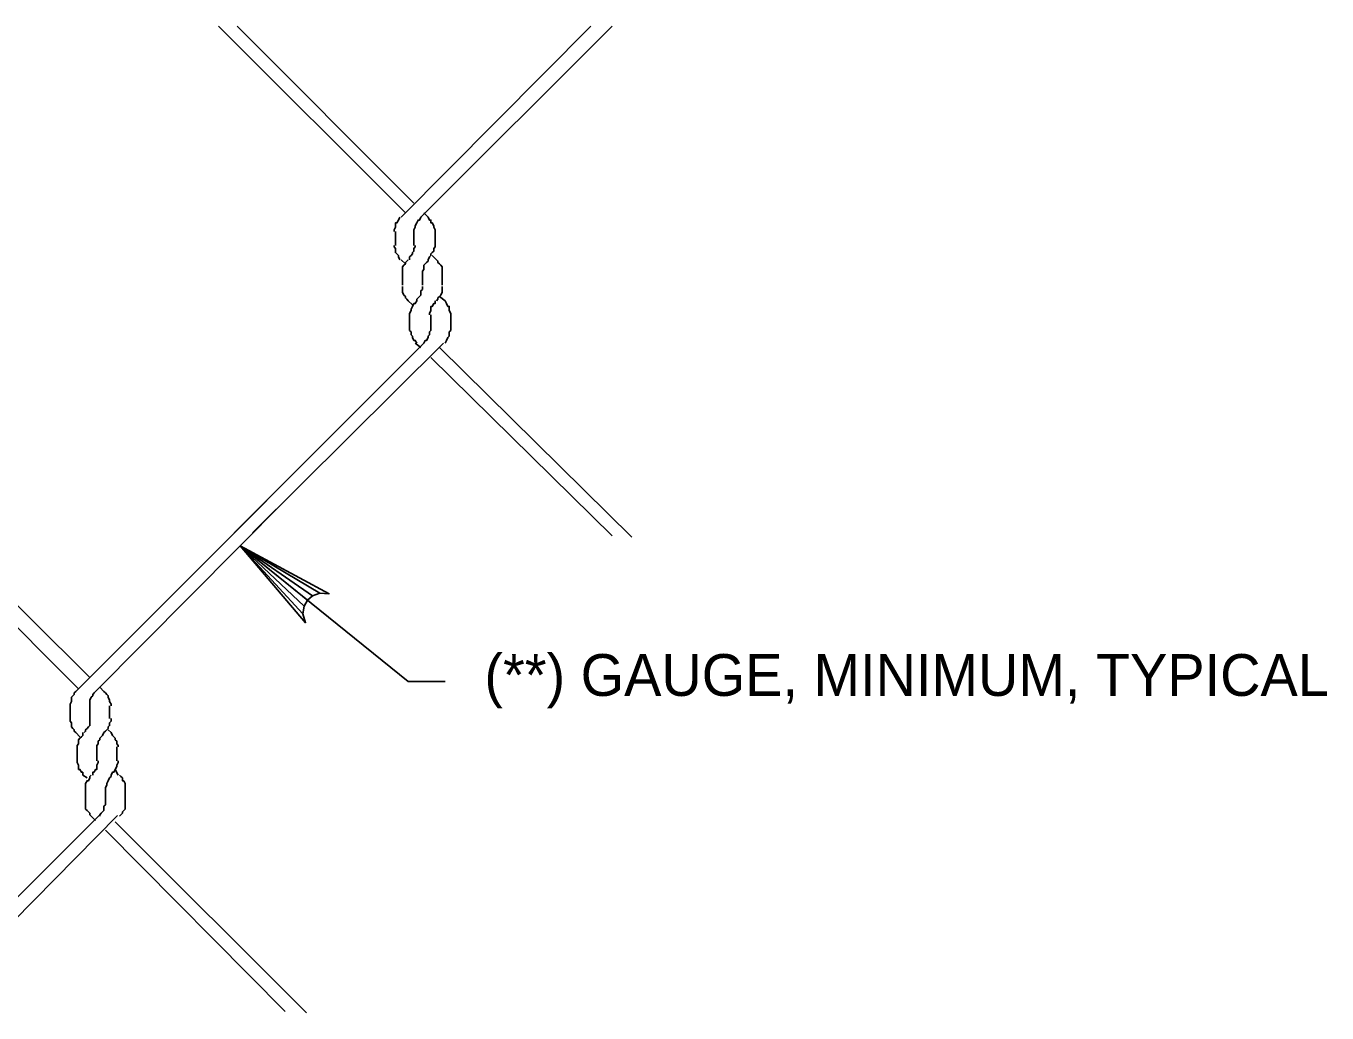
# Model space of a CAD drawing. Extents: x 3 to 3592, y -602 to 1171.
# Drawn here: x 212.6 to 306, y 113 to 183.8 of the extents above; entities that cross this region are included whole.
import ezdxf

# ---------------------------------------------------------------- set-up
doc = ezdxf.new("R2010")
doc.units = 0
for name, color, linetype in [('2', 7, 'Continuous'), ('3', 7, 'Continuous'), ('P', 7, 'Continuous')]:
    doc.layers.add(name, color=color, linetype=linetype)

msp = doc.modelspace()

# ---------------------------------------------------------------- linework, layer by layer
at = {"layer": '2'}
msp.add_lwpolyline([(227.989, 146.529), (234.379, 143.094), (233.712, 143.143), (227.989, 146.529), (233.191, 142.948), (232.827, 142.627), (227.989, 146.529), (232.591, 142.204), (232.511, 141.654), (227.989, 146.529), (232.7, 141.013), (232.511, 141.654), (232.591, 142.204), (232.827, 142.627), (233.191, 142.948), (233.712, 143.143)], dxfattribs=at)
at = {"layer": 'P'}
for points in [[(239.865, 170.418), (226.453, 183.829)], [(240.474, 171.129), (227.774, 183.829)], [(239.56, 170.113), (253.174, 183.829)], [(240.982, 170.113), (254.698, 183.829)], [(239.458, 170.113), (239.357, 169.91), (239.357, 169.91), (239.255, 169.707), (239.153, 169.707), (239.153, 169.504), (239.153, 169.402), (239.052, 169.199), (239.052, 169.097)], [(240.982, 170.113), (240.881, 169.91), (240.779, 169.91), (240.677, 169.707), (240.677, 169.707), (240.576, 169.504), (240.576, 169.402), (240.474, 169.199), (240.474, 169.097)], [(241.49, 170.113), (241.185, 170.418)], [(241.998, 169.097), (241.998, 169.199), (241.897, 169.402), (241.897, 169.504), (241.795, 169.707), (241.693, 169.707), (241.693, 169.91), (241.592, 169.91), (241.49, 170.113)], [(239.153, 168.284), (239.153, 169.097)], [(240.474, 168.284), (240.474, 169.097)], [(240.474, 168.284), (240.474, 169.097)], [(241.998, 168.284), (241.998, 169.097)], [(239.153, 168.894), (239.153, 168.081)], [(240.474, 168.894), (240.474, 168.081)], [(240.474, 168.894), (240.474, 168.081)], [(241.998, 168.894), (241.998, 168.081)], [(239.052, 168.081), (239.052, 167.98), (239.153, 167.878), (239.153, 167.675), (239.153, 167.573), (239.255, 167.472), (239.357, 167.37), (239.357, 167.268), (239.458, 167.065)], [(240.169, 167.065), (240.169, 167.268), (240.271, 167.37), (240.373, 167.472), (240.373, 167.573), (240.474, 167.675), (240.474, 167.878), (240.576, 167.98), (240.576, 168.081)], [(241.49, 167.065), (241.592, 167.268), (241.693, 167.37), (241.693, 167.472), (241.795, 167.573), (241.897, 167.675), (241.897, 167.878), (241.998, 167.98), (241.998, 168.081)], [(242.1, 167.065), (241.795, 167.37)], [(239.56, 167.065), (239.865, 166.76)], [(240.068, 167.065), (239.966, 166.964), (239.865, 166.862), (239.865, 166.76), (239.763, 166.659), (239.661, 166.557), (239.661, 166.354), (239.661, 166.252), (239.661, 166.049)], [(241.49, 167.065), (241.49, 166.964), (241.389, 166.862), (241.287, 166.76), (241.185, 166.659), (241.185, 166.557), (241.185, 166.354), (241.084, 166.252), (241.084, 166.049)], [(242.506, 166.049), (242.506, 166.252), (242.506, 166.354), (242.506, 166.557), (242.405, 166.659), (242.303, 166.76), (242.201, 166.862), (242.201, 166.964), (242.1, 167.065)], [(239.661, 165.236), (239.661, 166.049)], [(239.661, 166.049), (239.661, 165.236)], [(241.084, 165.236), (241.084, 166.049)], [(241.084, 165.236), (241.084, 166.049)], [(241.084, 166.049), (241.084, 165.236)], [(241.084, 166.049), (241.084, 165.236)], [(242.506, 165.236), (242.506, 166.049)], [(242.506, 166.049), (242.506, 165.236)], [(239.661, 165.135), (239.661, 164.932), (239.661, 164.83), (239.661, 164.728), (239.763, 164.525), (239.865, 164.424), (239.865, 164.322), (239.966, 164.22), (240.068, 164.119)], [(240.677, 164.119), (240.677, 164.22), (240.779, 164.322), (240.881, 164.424), (240.982, 164.525), (240.982, 164.728), (240.982, 164.83), (241.084, 164.932), (241.084, 165.135)], [(242.1, 164.119), (242.201, 164.22), (242.201, 164.322), (242.303, 164.424), (242.405, 164.525), (242.506, 164.728), (242.506, 164.83), (242.506, 164.932), (242.506, 165.135)], [(242.709, 164.119), (242.303, 164.424)], [(240.068, 164.119), (240.373, 163.814)], [(240.677, 164.119), (240.576, 163.916), (240.474, 163.916), (240.373, 163.712), (240.373, 163.712), (240.271, 163.509), (240.271, 163.408), (240.169, 163.204), (240.169, 163.103)], [(241.998, 164.119), (241.998, 163.916), (241.897, 163.916), (241.795, 163.712), (241.693, 163.712), (241.693, 163.509), (241.693, 163.408), (241.592, 163.204), (241.592, 163.103)], [(243.116, 163.103), (243.116, 163.204), (243.014, 163.408), (243.014, 163.509), (243.014, 163.712), (242.913, 163.712), (242.811, 163.916), (242.811, 163.916), (242.709, 164.119)], [(240.169, 162.188), (240.169, 163.103)], [(240.169, 162.9), (240.169, 162.087)], [(241.693, 162.188), (241.693, 163.103)], [(241.693, 162.188), (241.693, 163.103)], [(241.693, 162.9), (241.693, 162.087)], [(241.693, 162.9), (241.693, 162.087)], [(243.116, 162.188), (243.116, 163.103)], [(243.116, 162.9), (243.116, 162.087)], [(240.169, 162.087), (240.169, 161.985), (240.271, 161.884), (240.271, 161.68), (240.373, 161.579), (240.373, 161.477), (240.474, 161.274), (240.576, 161.274), (240.677, 161.071)], [(241.185, 161.071), (241.287, 161.274), (241.389, 161.274), (241.49, 161.477), (241.49, 161.579), (241.592, 161.68), (241.592, 161.884), (241.693, 161.985), (241.693, 162.087)], [(242.709, 161.071), (242.811, 161.274), (242.811, 161.274), (242.913, 161.477), (243.014, 161.579), (243.014, 161.68), (243.014, 161.884), (243.116, 161.985), (243.116, 162.087)], [(227.571, 147.456), (241.185, 161.071)], [(228.892, 147.456), (242.608, 161.071)], [(240.576, 161.071), (240.982, 160.766)], [(242.303, 160.766), (256.121, 147.152)], [(241.693, 160.055), (254.698, 147.253)], [(216.395, 136.281), (202.984, 149.692)], [(217.208, 137.093), (204.457, 149.742)], [(216.192, 136.077), (229.908, 149.793)], [(217.614, 136.077), (231.229, 149.793)], [(227.989, 146.529), (240.068, 136.788)], [(218.224, 136.077), (217.919, 136.382)], [(240.068, 136.788), (242.709, 136.788)], [(216.192, 136.077), (216.09, 135.976), (216.09, 135.874), (215.989, 135.772), (215.887, 135.671), (215.887, 135.468), (215.887, 135.366), (215.785, 135.163), (215.785, 135.061)], [(217.614, 136.077), (217.513, 135.976), (217.411, 135.874), (217.411, 135.772), (217.309, 135.671), (217.208, 135.468), (217.208, 135.366), (217.208, 135.163), (217.208, 135.061)], [(218.732, 135.061), (218.732, 135.163), (218.63, 135.366), (218.63, 135.468), (218.529, 135.671), (218.529, 135.772), (218.427, 135.874), (218.325, 135.976), (218.224, 136.077)], [(215.785, 134.147), (215.785, 135.061)], [(215.785, 134.96), (215.785, 134.147)], [(217.208, 134.147), (217.208, 135.061)], [(217.208, 134.147), (217.208, 135.061)], [(217.208, 134.96), (217.208, 134.147)], [(217.208, 134.96), (217.208, 134.147)], [(218.63, 134.147), (218.63, 135.061)], [(218.63, 134.96), (218.63, 134.147)], [(215.785, 134.147), (215.785, 133.944), (215.887, 133.842), (215.887, 133.639), (215.887, 133.537), (215.989, 133.436), (216.09, 133.334), (216.09, 133.232), (216.192, 133.131)], [(216.801, 133.131), (216.903, 133.232), (216.903, 133.334), (217.005, 133.436), (217.106, 133.537), (217.208, 133.639), (217.208, 133.842), (217.208, 133.944), (217.208, 134.147)], [(218.224, 133.131), (218.325, 133.232), (218.427, 133.334), (218.529, 133.436), (218.529, 133.537), (218.63, 133.639), (218.63, 133.842), (218.732, 133.944), (218.732, 134.147)], [(216.192, 133.131), (216.497, 132.826)], [(216.7, 133.131), (216.7, 132.928), (216.598, 132.826), (216.497, 132.724), (216.395, 132.623), (216.395, 132.521), (216.395, 132.318), (216.293, 132.216), (216.293, 132.115)], [(218.224, 133.131), (218.122, 132.928), (218.021, 132.826), (217.919, 132.724), (217.919, 132.623), (217.817, 132.521), (217.817, 132.318), (217.716, 132.216), (217.716, 132.115)], [(218.732, 133.131), (218.529, 133.334)], [(219.24, 132.115), (219.24, 132.216), (219.138, 132.318), (219.138, 132.521), (219.037, 132.623), (219.037, 132.724), (218.935, 132.826), (218.833, 132.928), (218.732, 133.131)], [(216.293, 131.302), (216.293, 132.115)], [(216.293, 132.013), (216.293, 131.099)], [(217.716, 131.302), (217.716, 132.115)], [(217.716, 131.302), (217.716, 132.115)], [(217.716, 132.013), (217.716, 131.099)], [(217.716, 132.013), (217.716, 131.099)], [(219.138, 131.302), (219.138, 132.115)], [(219.138, 132.013), (219.138, 131.099)], [(216.293, 131.099), (216.293, 130.997), (216.395, 130.794), (216.395, 130.692), (216.395, 130.489), (216.497, 130.489), (216.598, 130.286), (216.7, 130.286), (216.7, 130.083)], [(217.411, 130.083), (217.411, 130.286), (217.513, 130.286), (217.614, 130.489), (217.716, 130.489), (217.716, 130.692), (217.716, 130.794), (217.817, 130.997), (217.817, 131.099)], [(218.732, 130.083), (218.833, 130.286), (218.935, 130.286), (219.037, 130.489), (219.037, 130.489), (219.138, 130.692), (219.138, 130.794), (219.24, 130.997), (219.24, 131.099)], [(216.7, 130.083), (217.005, 129.88)], [(217.309, 130.083), (217.208, 129.981), (217.208, 129.88), (217.106, 129.676), (217.005, 129.676), (216.903, 129.473), (216.903, 129.372), (216.903, 129.168), (216.903, 129.067)], [(218.732, 130.083), (218.732, 129.981), (218.63, 129.88), (218.529, 129.676), (218.529, 129.676), (218.427, 129.473), (218.427, 129.372), (218.325, 129.168), (218.325, 129.067)], [(219.24, 130.083), (219.037, 130.489)], [(219.748, 129.067), (219.748, 129.168), (219.748, 129.372), (219.748, 129.473), (219.646, 129.676), (219.545, 129.676), (219.545, 129.88), (219.443, 129.981), (219.341, 130.083)], [(216.903, 128.254), (216.903, 129.067)], [(216.903, 128.965), (216.903, 128.152)], [(218.325, 128.254), (218.325, 129.067)], [(218.325, 128.254), (218.325, 129.067)], [(218.325, 128.965), (218.325, 128.152)], [(218.325, 128.965), (218.325, 128.152)], [(219.748, 128.254), (219.748, 129.067)], [(219.748, 128.965), (219.748, 128.152)], [(216.903, 128.152), (216.903, 127.949), (216.903, 127.848), (216.903, 127.644), (217.005, 127.543), (217.106, 127.441), (217.208, 127.34), (217.208, 127.238), (217.309, 127.136)], [(217.919, 127.136), (217.919, 127.238), (218.021, 127.34), (218.122, 127.441), (218.224, 127.543), (218.224, 127.644), (218.224, 127.848), (218.325, 127.949), (218.325, 128.152)], [(219.341, 127.136), (219.443, 127.238), (219.545, 127.34), (219.545, 127.441), (219.646, 127.543), (219.748, 127.644), (219.748, 127.848), (219.748, 127.949), (219.748, 128.152)], [(204.203, 113.522), (217.868, 127.187)], [(205.676, 113.471), (219.189, 127.187)], [(217.309, 127.136), (217.614, 126.832)], [(218.325, 126.12), (231.229, 113.116)], [(219.037, 126.73), (232.753, 113.014)]]:
    msp.add_lwpolyline(points, dxfattribs=at)

# ---------------------------------------------------------------- texts
at = {"layer": '3'}
msp.add_text('(**) GAUGE, MINIMUM, TYPICAL', height=3, dxfattribs=at).set_placement((245.539, 135.763))

doc.saveas('drawing.dxf')
